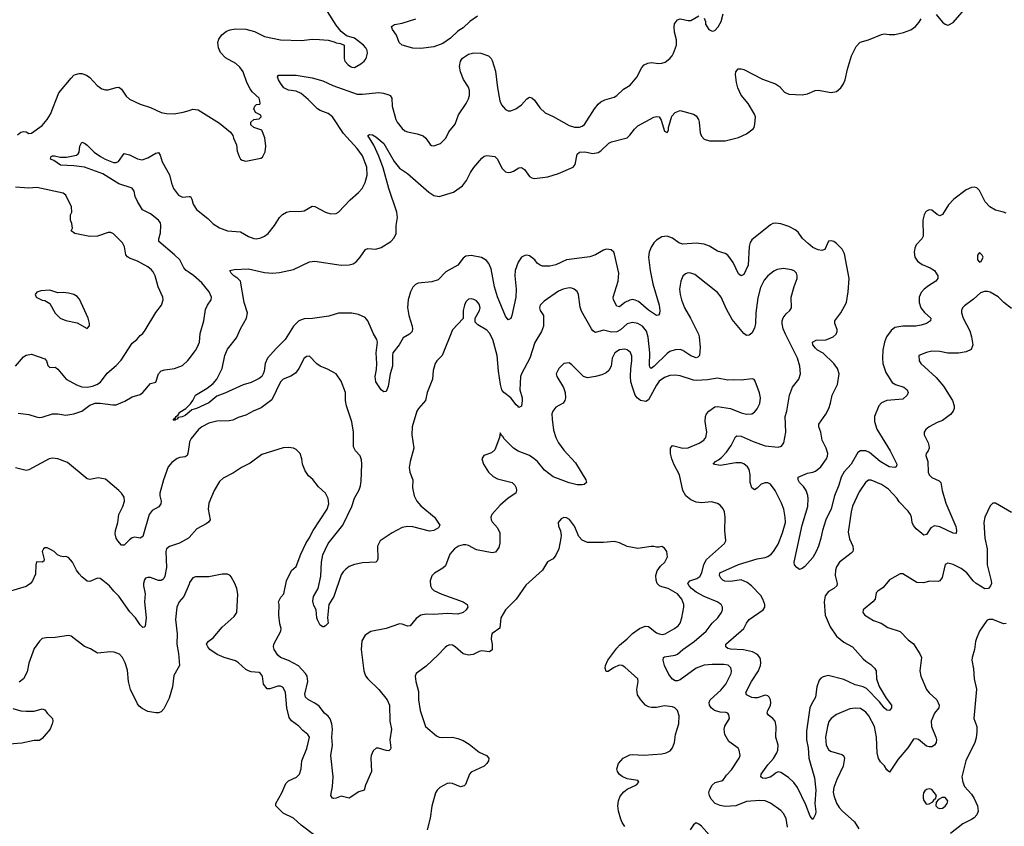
# Model space of a CAD drawing. Header units: inches. Extents: x 1682530 to 1839546, y 640742 to 791647.
# Tile 464 of 656: x 1738721 to 1746157, y 761477 to 767563. Entities that reach past the tile are written whole.
import ezdxf

# ---------------------------------------------------------------- set-up
doc = ezdxf.new("R2010")
doc.units = ezdxf.units.IN
doc.header["$MEASUREMENT"] = 0
doc.layers.add('B7736', color=7, linetype='Continuous')
doc.layers.add('B7746', color=7, linetype='Continuous')

msp = doc.modelspace()

# ---------------------------------------------------------------- linework, layer by layer
at = {"layer": 'B7736', "color": 5}
for points, elevation in [([(1738705.1, 766694.9), (1738730, 766713.7), (1738750, 766719.5), (1738770, 766717.6), (1738790, 766704.4), (1738810, 766706.4), (1738890, 766765.3), (1738930, 766810.4), (1738953.7, 766850), (1739016.8, 767010), (1739110, 767123.1), (1739130, 767144.2), (1739142.7, 767150), (1739170, 767156.9), (1739190, 767156), (1739224.7, 767144.7), (1739250, 767127.2), (1739305.8, 767065.8), (1739342.2, 767042.2), (1739370, 767033.7), (1739390, 767034), (1739450, 767052.7), (1739470, 767053.4), (1739490, 767039.1), (1739525.4, 766985.4), (1739550, 766963.1), (1739630, 766924.9), (1739710, 766901.3), (1739790, 766862.4), (1739830, 766854.2), (1739886.7, 766853.3), (1739955.2, 766864.8), (1740000, 766878.3)], 760), ([(1740000, 765655.4), (1739978.5, 765670), (1739961.2, 765690), (1739929.8, 765750), (1739889.9, 765789.9), (1739772.6, 765890), (1739770.9, 765910), (1739784.6, 765955.4), (1739786, 766010), (1739783.5, 766030), (1739769, 766050), (1739710, 766098.3), (1739649.3, 766129.3), (1739610, 766191.3), (1739594.5, 766230), (1739585.6, 766270), (1739570, 766290.8), (1739470, 766323.6), (1739350, 766399), (1739210, 766449.8), (1739130, 766461.6), (1739030, 766464.8), (1738980.1, 766500.1), (1738953.2, 766510), (1738959.3, 766530), (1738970, 766535.3), (1738984.9, 766535.1), (1739026, 766526), (1739074.1, 766525.9), (1739150, 766541.6), (1739162.7, 766550), (1739170, 766564.7), (1739175.1, 766610), (1739190, 766638), (1739210, 766630.7), (1739230, 766615.5), (1739284.6, 766564.6), (1739330.4, 766530), (1739366, 766510), (1739430, 766484.7), (1739450, 766485.2), (1739467.2, 766492.8), (1739510, 766553), (1739550, 766543.1), (1739610, 766512.2), (1739646.9, 766506.9), (1739690, 766519.5), (1739750, 766556.4), (1739770, 766560.7), (1739782, 766542), (1739798.3, 766490), (1739852.7, 766392.7), (1739867.2, 766330), (1739881.8, 766290), (1739920.1, 766240.1), (1739950, 766224.5), (1740000, 766229.3)], 740), ([(1738690.7, 764949.3), (1738750, 765019.5), (1738770, 765032.9), (1738810, 765038.9), (1738910, 765003.7), (1738922.6, 764990), (1738934.9, 764954.9), (1738943.4, 764943.4), (1738950, 764939.3), (1738990, 764940.3), (1738996.4, 764936.4), (1739010, 764926.7), (1739071.8, 764851.8), (1739150, 764807.5), (1739190, 764793.7), (1739230, 764789.4), (1739270, 764796.6), (1739304.2, 764810), (1739331.3, 764828.7), (1739383.1, 764896.9), (1739450, 764954.4), (1739486.5, 764993.5), (1739570, 765122), (1739606, 765150), (1739630, 765181), (1739650, 765196), (1739670, 765220.7), (1739750, 765354), (1739792.3, 765410), (1739806, 765450), (1739802.7, 765470), (1739766.7, 765546.7), (1739744.4, 765630), (1739730, 765659.5), (1739716.9, 765676.9), (1739690, 765698.5), (1739610, 765742), (1739550, 765763.5), (1739534.6, 765774.6), (1739524, 765790), (1739512.3, 765850), (1739498.2, 765878.2), (1739430, 765947), (1739410, 765958.4), (1739390, 765958), (1739310, 765930.9), (1739250, 765928.2), (1739138, 765950), (1739110, 765969), (1739119, 765990), (1739115.3, 766024.7), (1739104, 766050), (1739104, 766090), (1739114.5, 766110), (1739112, 766150), (1739070, 766238), (1739050, 766254), (1738850, 766296.2), (1738790, 766292.3), (1738690, 766299.3)], 760), ([(1738710, 764594.9), (1738790, 764584.9), (1738845.7, 764565.7), (1738870, 764562.6), (1738890, 764563.8), (1738970, 764589.2), (1739010, 764588.3), (1739070, 764579.2), (1739130, 764588.6), (1739189.7, 764610), (1739250, 764654.8), (1739290, 764670.2), (1739330, 764670.2), (1739423.6, 764656.4), (1739450, 764658), (1739514.1, 764685.9), (1739570, 764718), (1739630, 764735.3), (1739650, 764748.8), (1739710, 764817.1), (1739750, 764827.3), (1739769.6, 764890), (1739790, 764912.4), (1739818, 764922), (1739890, 764930.3), (1739950, 764953), (1739990, 764990.7), (1740000, 765003.6)], 740), ([(1740000, 764601.9), (1739970, 764577), (1739947.2, 764567.2), (1739918, 764562), (1739910.8, 764550), (1739894.4, 764545.6), (1739890, 764538), (1739882, 764542), (1739882, 764550), (1739899, 764561), (1739902, 764570), (1739918, 764582), (1739930, 764601), (1739975.3, 764630), (1740000, 764654.7)], 720), ([(1740000, 764354.5), (1739992.2, 764290), (1739984.8, 764275.2), (1739970, 764264), (1739930, 764258.5), (1739910, 764251), (1739870, 764221.8), (1739842.2, 764190), (1739806.7, 764090), (1739778.5, 763990), (1739778.5, 763970), (1739789.1, 763930), (1739787.9, 763910), (1739772.1, 763887.9), (1739721.3, 763858.7), (1739698.6, 763830), (1739650, 763663.7), (1739630, 763651.8), (1739590, 763657.6), (1739570, 763653.6), (1739550, 763639.5), (1739510, 763597), (1739490, 763598), (1739461.6, 763630), (1739449.6, 763650), (1739443.3, 763683.3), (1739445.3, 763710), (1739463.2, 763770), (1739469, 763830), (1739499.4, 763890), (1739514, 763930), (1739510, 763960.9), (1739490, 763989.6), (1739470, 764011.5), (1739370, 764095.1), (1739314.9, 764105.1), (1739250, 764094.7), (1739230, 764099.6), (1739083.1, 764223.1), (1739009.2, 764250), (1738970, 764255), (1738944.9, 764250), (1738790, 764166.6), (1738770, 764162.6), (1738690, 764181.3)], 740), ([(1740000, 763654.9), (1739995.5, 763650), (1739927.6, 763612.4), (1739852.1, 763587.9), (1739830.3, 763570), (1739823.9, 763550), (1739829.4, 763430), (1739816.2, 763363.8), (1739810, 763347.3), (1739801.3, 763338.7), (1739790, 763331.2), (1739770, 763332.3), (1739710, 763353.7), (1739690, 763354.7), (1739672, 763348), (1739663.6, 763336.4), (1739656.5, 763310), (1739656.9, 763290), (1739667.7, 763230), (1739664.9, 763170), (1739677.2, 763050), (1739670, 762988), (1739661, 762979), (1739650, 762976), (1739630, 762998), (1739595.1, 763050), (1739553.8, 763093.8), (1739470, 763213.3), (1739431.1, 763250), (1739398.4, 763290), (1739350, 763332), (1739330, 763347), (1739310, 763349.6), (1739250, 763322.7), (1739230, 763326), (1739190, 763359.3), (1739170, 763382.7), (1739149.6, 763410), (1739120.7, 763470), (1739090, 763505.2), (1739070, 763512.3), (1739050, 763509), (1739030, 763514), (1739006, 763526), (1738982, 763550), (1738950, 763569), (1738930, 763577.2), (1738910, 763577.2), (1738901, 763570), (1738891, 763550), (1738906, 763490), (1738903.6, 763476.4), (1738890.8, 763469.2), (1738848.5, 763471.5), (1738842.4, 763450), (1738840.9, 763379.1), (1738819.1, 763330), (1738803, 763310), (1738770, 763285.1), (1738634.8, 763245.2)], 760), ([(1740000, 763304.9), (1739959.6, 763210), (1739925.8, 763170), (1739907.7, 763130), (1739898.2, 763038.2), (1739910.6, 762930), (1739908.5, 762850), (1739921.4, 762781.4), (1739928.2, 762690), (1739885.8, 762614.2), (1739875.4, 762530), (1739850, 762443.7), (1739810, 762363.7), (1739790, 762339.5), (1739770, 762331.8), (1739750, 762331.8), (1739690, 762343), (1739645.4, 762365.4), (1739623.3, 762383.3), (1739610, 762400.9), (1739558.3, 762510), (1739542.6, 762570), (1739534.5, 762654.5), (1739517.6, 762710), (1739498.4, 762750), (1739474.8, 762774.8), (1739435.3, 762790), (1739406.2, 762793.8), (1739310, 762782.7), (1739255.1, 762815.1), (1739210, 762834.5), (1739110, 762911.1), (1739090, 762916.9), (1738990, 762900.9), (1738921.1, 762898.9), (1738890, 762892.7), (1738870, 762873.2), (1738830, 762817.2), (1738790, 762708.7), (1738777.7, 762642.3), (1738750.4, 762589.6), (1738716.4, 762563.6)], 780), ([(1738670, 762364.9), (1738730, 762347.4), (1738770, 762344.6), (1738830, 762346.7), (1738890, 762364), (1738910, 762356), (1738927.7, 762330), (1738968, 762290), (1738970.4, 762270), (1738966.4, 762250), (1738950.5, 762210), (1738890, 762138.4), (1738870, 762124.2), (1738830, 762125.1), (1738737, 762103), (1738384.3, 762075.7)], 780)]:
    msp.add_lwpolyline(points, dxfattribs=dict(at, elevation=elevation))
at = {"layer": 'B7736', "color": 5, "elevation": 780}
msp.add_lwpolyline([(1738950, 765522), (1738882, 765518), (1738850, 765508), (1738838, 765490), (1738844.7, 765470), (1738890, 765446), (1738910, 765444.7), (1738950, 765422), (1738988.3, 765348.3), (1739026.8, 765310), (1739070, 765293), (1739154.9, 765274.9), (1739230, 765234), (1739248, 765252), (1739248.7, 765270), (1739239.3, 765310), (1739173.6, 765453.6), (1739154.2, 765474.2), (1739130, 765489.2), (1739090, 765499.3), (1739050, 765504), (1739010, 765502)], close=True, dxfattribs=at)
at = {"layer": 'B7746', "color": 5}
for points, elevation in [([(1745642, 767602), (1745690, 767544.6), (1745710, 767528.7), (1745730, 767521.3), (1745736.9, 767523.1), (1745770, 767542.4), (1745890, 767678.4)], 720), ([(1740000, 766878.3), (1740030, 766887.3), (1740070, 766882.8), (1740230, 766782.8), (1740314.4, 766714.4), (1740331.3, 766690), (1740336, 766670), (1740359.8, 766619.8), (1740364, 766570), (1740378.8, 766530), (1740390, 766511.3), (1740402, 766502), (1740430, 766496), (1740542, 766518), (1740554.5, 766525.5), (1740573.8, 766566.2), (1740579.5, 766610), (1740571.9, 766671.9), (1740549, 766729), (1740489.1, 766749.1), (1740468, 766770), (1740468, 766790), (1740488.9, 766811.1), (1740530, 766814), (1740546, 766830), (1740542, 766842), (1740503.1, 766863.1), (1740488.7, 766890), (1740498, 766910), (1740510, 766922), (1740534.6, 766925.4), (1740538, 766930), (1740535.3, 766950), (1740528.7, 766970), (1740477.6, 767017.6), (1740461.3, 767041.3), (1740437.6, 767090), (1740407.8, 767170), (1740384.4, 767204.4), (1740352.3, 767232.3), (1740275.8, 767275.8), (1740236.6, 767316.6), (1740221.7, 767350), (1740217.4, 767390), (1740224.7, 767415.3), (1740247.6, 767450), (1740283.1, 767476.9), (1740310, 767487.6), (1740350, 767493.4), (1740430, 767491.2), (1740494.4, 767474.4), (1740570, 767437.4), (1740689.6, 767410.4), (1740850, 767406.7), (1740930, 767415.5), (1740986.3, 767413.7), (1741050, 767408), (1741095.5, 767395.5), (1741110, 767387.3), (1741144.7, 767384.7), (1741171.3, 767370), (1741170.6, 767270), (1741177.3, 767250), (1741202, 767222), (1741218.8, 767210), (1741230, 767203.8), (1741250, 767201.6), (1741298, 767230), (1741322.7, 767250), (1741337, 767270), (1741347.3, 767310), (1741345.1, 767330), (1741336.2, 767350), (1741318, 767370), (1741250, 767423.7), (1741190, 767442), (1741150, 767474), (1741110, 767521.2), (1741046.1, 767626.1)], 760), ([(1740000, 766229.3), (1740010.2, 766230.2), (1740021.3, 766210), (1740030.2, 766170), (1740056.5, 766130), (1740142.3, 766062.3), (1740183.6, 766023.6), (1740230, 765993), (1740290, 765970.2), (1740390, 765962.4), (1740450, 765927), (1740490, 765912.4), (1740510, 765910.4), (1740542, 765918), (1740569, 765930), (1740597.2, 765950), (1740645.2, 766010), (1740682.7, 766070), (1740706.7, 766093.3), (1740735.3, 766110), (1740770, 766118.4), (1740830, 766114.9), (1740870, 766120.4), (1740930, 766155.5), (1740950, 766154.4), (1741030, 766111.6), (1741070, 766097.4), (1741110, 766100.3), (1741130, 766110.3), (1741215.7, 766204.3), (1741280.2, 766259.8), (1741308.4, 766290), (1741330, 766333.4), (1741346.3, 766390), (1741341.7, 766450), (1741310, 766534.8), (1741270, 766590.7), (1741165.6, 766705.6), (1741082.7, 766830), (1741050, 766855.8), (1740990, 766878.4), (1740970, 766890.8), (1740900.3, 766960.3), (1740846, 767006), (1740810, 767023.5), (1740750, 767032.1), (1740716.9, 767050), (1740690, 767082.9), (1740675.6, 767110), (1740667.8, 767132.2), (1740676.5, 767143.5), (1740810, 767144.4), (1740930, 767125.5), (1741010, 767101.4), (1741086.1, 767066.1), (1741270, 767001.4), (1741310, 767000.6), (1741433, 767013), (1741469.1, 767009.1), (1741510, 766997.1), (1741519.1, 766990), (1741530.4, 766970), (1741534, 766910), (1741562.2, 766810), (1741571.6, 766790), (1741610, 766741.3), (1741630, 766724.2), (1741650, 766716), (1741723.1, 766703.1), (1741767, 766687), (1741787.3, 766670), (1741822, 766622), (1741830, 766614.8), (1741850, 766610.8), (1741899, 766630), (1741939, 766670), (1741963.2, 766716.8), (1742010, 766774.8), (1742035.5, 766844.5), (1742092.3, 766930), (1742110, 766964.7), (1742116.9, 766990), (1742118, 767030), (1742110, 767053.2), (1742072.3, 767112.3), (1742049.6, 767170), (1742043.6, 767210), (1742049.5, 767250), (1742066, 767274), (1742110, 767302), (1742150, 767312.6), (1742204.7, 767310), (1742260.7, 767290), (1742281.6, 767270), (1742290, 767254.8), (1742314.8, 767174.8), (1742328.8, 767050), (1742347, 766950), (1742360.6, 766920.6), (1742390, 766884.9), (1742410, 766875.5), (1742430, 766874.9), (1742469.2, 766890), (1742510, 766921.6), (1742550, 766964.9), (1742570, 766978), (1742590, 766973), (1742610, 766955.5), (1742650, 766898), (1742690, 766860.5), (1742750, 766833), (1742870, 766763.6), (1742910, 766753.4), (1742950, 766752.8), (1742970, 766758.9), (1742987.8, 766772.2), (1743062.4, 766890), (1743090, 766926), (1743110, 766943.8), (1743141, 766959), (1743210, 766978.7), (1743230, 766990.4), (1743281.8, 767038.2), (1743331.3, 767070), (1743381.1, 767130), (1743418.5, 767201.5), (1743436.8, 767223.2), (1743464.5, 767235.5), (1743490, 767238.9), (1743547.7, 767232.3), (1743570, 767234), (1743596.3, 767243.7), (1743631.5, 767270), (1743649.6, 767290), (1743659.7, 767310), (1743680.5, 767370), (1743681.3, 767410), (1743667, 767470), (1743663.7, 767510), (1743667.2, 767532.8), (1743690, 767561), (1743710, 767570.8), (1743770, 767556.3), (1743790, 767557.3), (1743850, 767591.3)], 740), ([(1740000, 764654.7), (1740010, 764664.7), (1740028.7, 764690), (1740048.7, 764730), (1740137.5, 764782.5), (1740181.3, 764818.7), (1740209.4, 764850), (1740249.4, 764930), (1740269.4, 765029.4), (1740290, 765078), (1740358.4, 765161.6), (1740389.6, 765230), (1740433.6, 765310), (1740441.6, 765350), (1740417.6, 765430), (1740389.2, 765589.2), (1740368.7, 765610), (1740339, 765630), (1740319, 765650), (1740308, 765670), (1740341.5, 765678.5), (1740450, 765683.8), (1740570, 765656), (1740630, 765651.6), (1740684.4, 765655.6), (1740790, 765677.6), (1740910, 765735.5), (1740950, 765740.7), (1741150, 765711.7), (1741210, 765712.8), (1741238.4, 765721.6), (1741263.1, 765736.9), (1741291.6, 765770), (1741331.5, 765828.5), (1741350, 765836.3), (1741410, 765831.8), (1741450, 765844.9), (1741522.9, 765890), (1741550, 765916.4), (1741563.1, 765950), (1741564.5, 766010), (1741574.6, 766070), (1741568.9, 766110), (1741509.1, 766289.1), (1741465.6, 766445.6), (1741433.1, 766533.1), (1741395.4, 766615.4), (1741349.6, 766690), (1741362, 766698), (1741386.8, 766693.2), (1741410, 766680.3), (1741470.3, 766630), (1741550, 766492), (1741590, 766442), (1741650, 766403.2), (1741810, 766262.3), (1741850, 766236.8), (1741890, 766227.8), (1741998.2, 766261.8), (1742065.1, 766310), (1742096.3, 766350), (1742124.7, 766410), (1742150, 766448), (1742210, 766517.1), (1742230, 766533), (1742250, 766539.1), (1742310, 766530.7), (1742330.5, 766510), (1742362, 766442), (1742390, 766414.8), (1742410, 766410.7), (1742430, 766413.4), (1742450, 766419.1), (1742490, 766444.4), (1742510, 766448.5), (1742533.8, 766433.8), (1742570, 766380.5), (1742590, 766370.6), (1742610, 766364.9), (1742710, 766377.4), (1742790, 766401.3), (1742901.6, 766450), (1742915.6, 766470), (1742931.8, 766548.2), (1742950, 766562.8), (1742990, 766565.6), (1743050, 766553.2), (1743090, 766561.3), (1743110, 766574.3), (1743170, 766631.8), (1743190, 766640.9), (1743310, 766670.5), (1743330, 766690.6), (1743363, 766737), (1743390, 766762.4), (1743510, 766828.2), (1743530, 766833.4), (1743550.7, 766830), (1743565.1, 766805.1), (1743590, 766721), (1743610, 766711), (1743620.9, 766730), (1743622, 766750), (1743645.7, 766834.3), (1743670, 766862), (1743710, 766877.3), (1743810, 766850.5), (1743830, 766837.3), (1743846.4, 766810), (1743852.4, 766790), (1743860.3, 766710), (1743870, 766684.9), (1743890, 766661.6), (1743930, 766648.8), (1744050, 766650.2), (1744090, 766658.2), (1744150, 766673.4), (1744210, 766700.7), (1744259.3, 766740.7), (1744267.1, 766750), (1744274, 766774), (1744277.6, 766830), (1744269.7, 766850), (1744221.8, 766930), (1744170, 766992.8), (1744143.4, 767050), (1744133.8, 767090), (1744127.2, 767150), (1744130, 767170.6), (1744148, 767192), (1744170, 767193.2), (1744190, 767186.2), (1744330, 767114.9), (1744430, 767079.5), (1744458.4, 767058.4), (1744496.4, 767016.4), (1744530, 767002.4), (1744630, 766994.9), (1744670, 767003.7), (1744729, 767030), (1744750, 767031.7), (1744850, 767014.9), (1744890, 767021.5), (1744923.5, 767050), (1744941.2, 767078.8), (1744955.3, 767110), (1744972.4, 767190), (1745002, 767290), (1745038.4, 767361.6), (1745067.1, 767392.9), (1745130, 767410.3), (1745230, 767452.6), (1745250, 767456.1), (1745290, 767450.2), (1745330, 767451.4), (1745394.5, 767465.5), (1745450, 767486.5), (1745487.1, 767512.9), (1745514.5, 767545.5), (1745528.9, 767570)], 720), ([(1742178, 767590), (1742121.6, 767550), (1742070, 767501.6), (1742030, 767475.4), (1741975.3, 767424.7), (1741916.2, 767383.8), (1741850, 767359.3), (1741750, 767344.8), (1741689, 767349), (1741609.2, 767370), (1741587.3, 767390), (1741565.7, 767445.7), (1741537.2, 767490), (1741529.1, 767510.9), (1741552.9, 767527.1), (1741610, 767538), (1741714, 767570)], 740), ([(1743890, 767574), (1743901, 767550), (1743901, 767530), (1743924.7, 767490), (1743950, 767476), (1743970, 767481), (1743995.1, 767510), (1744019.5, 767550), (1744032.9, 767607.1)], 740), ([(1746170, 766102.4), (1746150, 766111.6), (1746090, 766125.1), (1746046.6, 766150), (1746011.8, 766190), (1745970, 766274), (1745950, 766294), (1745930, 766299), (1745910, 766297.2), (1745870, 766279.3), (1745774.8, 766210), (1745734.2, 766165.8), (1745690, 766093.2), (1745675.2, 766084.8), (1745670, 766082.7), (1745650, 766093.2), (1745610, 766125.2), (1745590, 766129), (1745570, 766119), (1745562.8, 766110), (1745550.5, 766089.5), (1745540.5, 766050), (1745544.4, 765930), (1745534.9, 765910), (1745490, 765863.7), (1745479.9, 765840.1), (1745475.6, 765810), (1745481.7, 765770), (1745501.7, 765741.7), (1745536.4, 765716.4), (1745598, 765690), (1745628.4, 765670), (1745655.3, 765630), (1745655.3, 765610), (1745639.5, 765590), (1745583.9, 765556.1), (1745551.7, 765530), (1745530, 765505.6), (1745512.7, 765470), (1745512.7, 765430), (1745526.5, 765390), (1745553.9, 765353.9), (1745602.4, 765310), (1745600.5, 765290), (1745568, 765270), (1745530, 765257.1), (1745489.3, 765250.7), (1745390, 765250.6), (1745330, 765239.7), (1745301.3, 765218.7), (1745266, 765170), (1745251.1, 765130), (1745239.4, 765070), (1745235.8, 765010), (1745239.3, 764970), (1745261.8, 764901.8), (1745310, 764826.7), (1745334.9, 764810), (1745397.1, 764790), (1745422.6, 764770), (1745430.4, 764750), (1745422.4, 764730), (1745390, 764700.5), (1745270, 764690.7), (1745230, 764671.9), (1745210, 764649.7), (1745175.6, 764570), (1745177.1, 764530), (1745193.9, 764473.9), (1745295.8, 764310), (1745344.9, 764210), (1745343.5, 764196.5), (1745341, 764190), (1745330, 764185.1), (1745286.6, 764190), (1745220.4, 764230), (1745137.7, 764297.7), (1745110, 764309), (1745070, 764310.9), (1745050, 764298.5), (1745000.6, 764210), (1744948.6, 764151.4), (1744924.1, 764110), (1744906.7, 764050), (1744875.2, 763970), (1744850, 763872.7), (1744808.9, 763790), (1744783.1, 763710), (1744771.7, 763650), (1744754, 763590), (1744736.4, 763550), (1744710, 763506), (1744650, 763437.2), (1744630, 763421.2), (1744610, 763415.3), (1744590, 763428.7), (1744573.2, 763450), (1744569.7, 763470), (1744630.8, 763750), (1744672.1, 763890), (1744674.8, 763950), (1744673, 763973), (1744661.1, 764010), (1744640.1, 764040.1), (1744609.6, 764070), (1744600.7, 764090), (1744599, 764110), (1744670, 764140.8), (1744710, 764147.7), (1744730, 764156.9), (1744771, 764189), (1744815, 764250), (1744822.4, 764270), (1744823.2, 764290), (1744810.7, 764330), (1744781.7, 764390), (1744771.6, 764450), (1744756, 764490), (1744756, 764510), (1744810, 764587.4), (1744830.6, 764630), (1744844.8, 764670), (1744858, 764730), (1744896.4, 764810), (1744908.5, 764890), (1744897.7, 764930), (1744869.7, 764970), (1744790, 765045.6), (1744745.7, 765070), (1744730, 765083.9), (1744711, 765110), (1744708, 765130), (1744735.7, 765144.3), (1744810, 765148.6), (1744830, 765154.2), (1744865.1, 765170), (1744887.8, 765190), (1744894.8, 765210), (1744893.5, 765226.5), (1744877.6, 765270), (1744877.6, 765290), (1744922.2, 765350), (1744964.5, 765430), (1744978.7, 765510), (1744985.5, 765610), (1744950, 765796), (1744931.6, 765831.6), (1744890, 765873.6), (1744868.7, 765890), (1744850, 765895.6), (1744830, 765891.8), (1744800.7, 765830), (1744777.7, 765822.3), (1744750, 765825.7), (1744710, 765844.4), (1744674.4, 765874.4), (1744632.7, 765912.7), (1744599, 765959), (1744578.3, 765978.3), (1744530, 766002), (1744470, 766023.5), (1744430, 766028.2), (1744410, 766025.1), (1744390, 766014.7), (1744250, 765903), (1744237.7, 765882.3), (1744229.5, 765850.5), (1744222.2, 765710), (1744190, 765640.7), (1744170, 765629.6), (1744150, 765645.6), (1744110.4, 765730.4), (1744070, 765786.4), (1744050, 765799.3), (1743990, 765816.4), (1743930, 765853.3), (1743890, 765868.5), (1743830, 765878), (1743728.1, 765868.1), (1743700, 765880), (1743650, 765915.4), (1743610, 765929.7), (1743570, 765923.9), (1743530, 765899.2), (1743510, 765879.2), (1743490, 765846.6), (1743475.9, 765810), (1743469.5, 765770), (1743482.6, 765670), (1743503.5, 765570), (1743551.5, 765408.5), (1743556, 765370), (1743553.7, 765346.3), (1743545.2, 765334.8), (1743530, 765331.8), (1743470, 765370.9), (1743395.5, 765435.5), (1743370, 765447.9), (1743350, 765450.8), (1743330, 765447.1), (1743290.1, 765429.9), (1743250, 765397.6), (1743230, 765400.9), (1743205.1, 765450), (1743202, 765470), (1743240.8, 765590), (1743246.8, 765650), (1743213.8, 765793.8), (1743207, 765810), (1743187.8, 765827.8), (1743151.6, 765831.6), (1743130, 765824.7), (1743070.2, 765789.8), (1743026.9, 765773.1), (1742850, 765752.2), (1742770, 765714.2), (1742724.4, 765704.4), (1742670, 765703), (1742650.9, 765710.9), (1742630, 765727), (1742611.3, 765750), (1742570, 765780.4), (1742550, 765786.2), (1742535.6, 765784.4), (1742510, 765772.4), (1742485.5, 765734.5), (1742464.1, 765670), (1742459.5, 765630), (1742470.9, 765529.1), (1742469.1, 765470), (1742438.9, 765330), (1742430, 765309.3), (1742410, 765299.3), (1742390, 765326.6), (1742330, 765472), (1742307.8, 765547.8), (1742282.5, 765682.5), (1742263.9, 765723.9), (1742246.2, 765746.2), (1742208, 765768), (1742130, 765784.7), (1742090, 765778), (1742070, 765763.1), (1742030, 765709.8), (1741940.1, 765659.9), (1741880.9, 765599.1), (1741833.9, 765586.1), (1741730, 765575.3), (1741710, 765565.1), (1741690, 765545.6), (1741673.8, 765510), (1741655.8, 765450), (1741648.9, 765391.1), (1741659.1, 765330), (1741684.9, 765250), (1741688.7, 765230), (1741684.9, 765210), (1741666, 765190), (1741617.8, 765162.2), (1741586.2, 765110), (1741539.7, 765050), (1741536.2, 765030), (1741537.4, 764950), (1741518.4, 764890), (1741504.5, 764795.5), (1741490, 764758), (1741470, 764755.3), (1741450, 764769), (1741409.5, 764830), (1741406, 764870), (1741416.4, 764923.6), (1741418, 764970), (1741413.7, 765050), (1741424.2, 765130), (1741419.3, 765150), (1741393.1, 765193.1), (1741350.4, 765290.4), (1741330, 765315.7), (1741279.5, 765339.5), (1741230, 765348.7), (1741130, 765349.1), (1741054.9, 765325.1), (1740932.4, 765307.6), (1740870, 765305.4), (1740829.5, 765290.5), (1740789.5, 765250.5), (1740725.2, 765150), (1740657.6, 765082.4), (1740592.1, 765007.9), (1740575.9, 764970), (1740567.7, 764910), (1740560.2, 764890), (1740550, 764871.8), (1740530, 764854.7), (1740470, 764825.1), (1740410, 764807), (1740270, 764743.9), (1740210, 764721.7), (1740150, 764671.3), (1740056, 764630), (1740020.9, 764619.1), (1740000, 764601.9)], 720), ([(1746210, 765384.5), (1746152.3, 765430), (1746111, 765471), (1746050, 765506), (1746030, 765512.7), (1746007.1, 765512.9), (1745978, 765502), (1745925.3, 765454.7), (1745855.6, 765404.4), (1745842, 765390), (1745833, 765370), (1745832.7, 765350), (1745845.3, 765310), (1745896.4, 765216.4), (1745910.2, 765170.2), (1745919, 765110), (1745905.5, 765074.5), (1745870, 765056.4), (1745810, 765046), (1745730, 765046.3), (1745670, 765058.9), (1745610, 765061.6), (1745568.6, 765051.4), (1745511.3, 765028.7), (1745514.8, 764990), (1745526.8, 764970), (1745642.4, 764862.4), (1745697.3, 764797.3), (1745764.4, 764690), (1745777.2, 764650), (1745778, 764630), (1745771.5, 764610), (1745750, 764584), (1745690, 764539.1), (1745650, 764524), (1745590.5, 764490), (1745563.8, 764470), (1745550.4, 764450), (1745552, 764430), (1745582, 764370), (1745587.2, 764350), (1745588.7, 764330), (1745581.3, 764310), (1745566.7, 764290), (1745564.9, 764275.1), (1745579.1, 764230), (1745581.6, 764150), (1745589.5, 764129.5), (1745609.4, 764109.4), (1745663.9, 764083.9), (1745676.5, 764070), (1745687.2, 764010), (1745715.8, 763915.8), (1745790, 763739.1), (1745796.9, 763710), (1745793.5, 763686.5), (1745770, 763688.6), (1745670, 763735.3), (1745630, 763744.4), (1745602.4, 763730), (1745570, 763679.3), (1745550, 763672.3), (1745490, 763721), (1745470, 763745.4), (1745460.3, 763770), (1745455.3, 763810), (1745447.3, 763830), (1745430, 763854.3), (1745363.9, 763923.9), (1745348.3, 763950), (1745281.6, 764021.6), (1745230, 764056.8), (1745150.3, 764089.7), (1745130, 764087.4), (1745108.8, 764071.2), (1745060.1, 763999.9), (1745010, 763892), (1744999.8, 763850), (1744977, 763697), (1744986.6, 763646.6), (1745014, 763590), (1745015.8, 763564.2), (1745011.8, 763550), (1745001.2, 763538.8), (1744912.7, 763470), (1744890, 763434.5), (1744883.2, 763410), (1744880.2, 763370), (1744894.3, 763310), (1744892, 763290), (1744869.2, 763270.8), (1744830, 763248), (1744804.8, 763215.2), (1744795.7, 763170), (1744805, 763070), (1744841.7, 762981.7), (1744890, 762910.4), (1744945, 762865), (1745010, 762832), (1745090, 762741.3), (1745110, 762723.1), (1745150, 762698.4), (1745177.6, 762670), (1745190.3, 762650), (1745191.5, 762590), (1745211.1, 762531.1), (1745263.5, 762443.5), (1745304.4, 762390), (1745306, 762370), (1745290, 762349.6), (1745270, 762353.6), (1745250, 762369.7), (1745214.7, 762414.7), (1745115.8, 762515.8), (1745090, 762529.2), (1745030, 762543.5), (1744945.7, 762585.7), (1744826.6, 762613.4), (1744790, 762605.8), (1744770, 762593.3), (1744759.5, 762580.5), (1744740.6, 762530), (1744731.3, 762450), (1744700.6, 762399.4), (1744689.3, 762370), (1744664.2, 762195.8), (1744664.1, 762130), (1744676.6, 762070), (1744681.4, 761990), (1744722.6, 761842.6), (1744734.7, 761750), (1744726, 761650), (1744732.6, 761587.4), (1744730, 761568.7), (1744710, 761529), (1744690, 761554), (1744658.7, 761638.7), (1744594.7, 761770), (1744566.4, 761806.4), (1744526.1, 761846.1), (1744470, 761883.7), (1744450, 761886.6), (1744430, 761878), (1744410, 761859.6), (1744387.6, 761847.6), (1744350, 761838.7), (1744330, 761840.9), (1744317.2, 761850), (1744321.6, 761870), (1744370, 761939.5), (1744412.8, 761987.2), (1744438.3, 762030), (1744446.9, 762050), (1744449.7, 762090), (1744431.1, 762150), (1744433.7, 762230), (1744427.1, 762270), (1744410, 762289.7), (1744375.8, 762315.8), (1744366.3, 762330), (1744371.1, 762350), (1744390.5, 762389.5), (1744394.2, 762410), (1744391.6, 762430), (1744381.1, 762450), (1744370, 762462), (1744350, 762465.7), (1744294.1, 762445.9), (1744270, 762444.9), (1744250, 762449.1), (1744210, 762469.8), (1744205.3, 762485.3), (1744247.3, 762570), (1744301, 762650), (1744315.4, 762690), (1744318.9, 762710), (1744316.4, 762736.4), (1744311.1, 762751.1), (1744292.6, 762772.6), (1744254.2, 762794.2), (1744187.8, 762807.8), (1744090, 762814.6), (1744070, 762819.2), (1744053.3, 762830), (1744054.3, 762850), (1744190.9, 762970), (1744210.7, 763010), (1744230, 763037.2), (1744335.6, 763110), (1744348, 763130), (1744348.4, 763150), (1744334, 763190), (1744317.4, 763217.4), (1744246.6, 763290), (1744215.6, 763315.6), (1744170, 763335.4), (1744090, 763324.2), (1744046.1, 763326.1), (1744030, 763333.3), (1744015.8, 763350), (1744006.6, 763370), (1744008.7, 763390), (1744150, 763453), (1744290, 763495), (1744350, 763504.5), (1744370, 763512.2), (1744395.3, 763530), (1744414.4, 763550), (1744450, 763604.9), (1744482.5, 763690), (1744503.2, 763770), (1744502.2, 763810), (1744492.3, 763870), (1744475.1, 763915.1), (1744426.4, 764010), (1744390, 764057.7), (1744370, 764067.4), (1744350, 764067.8), (1744321.8, 764058.2), (1744290, 764027.8), (1744270, 764016.3), (1744250, 764029.5), (1744238.7, 764070), (1744238, 764130), (1744230.7, 764170), (1744216.4, 764190), (1744190, 764211.8), (1744170, 764218.4), (1744130, 764219.8), (1744010, 764199.1), (1743959, 764210), (1743976, 764230), (1743998.5, 764241.5), (1744020, 764260), (1744059.4, 764300.6), (1744093.8, 764350), (1744125.7, 764414.3), (1744138, 764422), (1744170, 764420.8), (1744260, 764380), (1744350, 764348.6), (1744450, 764337.4), (1744475.2, 764344.8), (1744491.8, 764370), (1744508.2, 764450), (1744502.3, 764570), (1744514.8, 764610), (1744535.6, 764730), (1744558.5, 764790), (1744604, 764850), (1744617.7, 764890), (1744613.5, 764950), (1744594.8, 765010), (1744503.9, 765190), (1744486.8, 765230), (1744478.6, 765270), (1744479.4, 765290), (1744487.3, 765312.7), (1744510, 765344.2), (1744538, 765370), (1744549.4, 765390), (1744546.9, 765470), (1744569.8, 765550.2), (1744592.6, 765610), (1744593.5, 765630), (1744588.2, 765650), (1744570, 765668.2), (1744550, 765676.4), (1744490, 765686), (1744441.8, 765678.2), (1744415.6, 765664.4), (1744370, 765629.7), (1744342.3, 765597.7), (1744316.5, 765543.5), (1744295.8, 765464.2), (1744280.2, 765350), (1744278, 765270), (1744270, 765235.1), (1744250, 765198.3), (1744230, 765181.7), (1744210, 765179.7), (1744190, 765194), (1744102, 765302), (1744058, 765378), (1744017.6, 765470), (1743990, 765504.5), (1743820.1, 765640.1), (1743790, 765651.1), (1743770, 765652.4), (1743750, 765646.3), (1743730, 765627.3), (1743713.6, 765590), (1743704.7, 765530), (1743708.2, 765490), (1743718.4, 765450), (1743742, 765390), (1743787.7, 765310), (1743847.3, 765190), (1743853.4, 765170), (1743860.7, 765090), (1743854.9, 765030), (1743842.8, 765017.2), (1743828.7, 765011.3), (1743790, 765027), (1743730, 765067.9), (1743710, 765074.4), (1743670, 765073), (1743630, 765058.2), (1743610, 765044.8), (1743510, 764946.2), (1743490, 764931.5), (1743480.5, 764940.5), (1743476.3, 764956.3), (1743479.3, 765050), (1743468.2, 765168.2), (1743453.8, 765213.8), (1743425.1, 765250), (1743390, 765271.5), (1743350, 765278.9), (1743310, 765267.1), (1743257.7, 765222.3), (1743230, 765207.5), (1743190, 765206), (1743130, 765220.3), (1743070, 765203.5), (1743050, 765215.1), (1743039.1, 765230), (1742964.2, 765364.2), (1742954.9, 765394.9), (1742940.7, 765490), (1742930, 765512.3), (1742909, 765530), (1742890, 765538.4), (1742870, 765540.7), (1742824.7, 765530), (1742790, 765515.1), (1742681.1, 765438.9), (1742651.9, 765408.1), (1742646.7, 765390), (1742652.4, 765370), (1742676.1, 765330), (1742676.2, 765250), (1742660.7, 765210), (1742611.9, 765128.1), (1742573.9, 765010), (1742510.2, 764890), (1742504, 764870), (1742498.8, 764770), (1742516.9, 764710), (1742516.5, 764690), (1742510, 764648), (1742490, 764637.2), (1742485.6, 764645.6), (1742470, 764656.3), (1742429.8, 764710), (1742377.8, 764750), (1742361.2, 764770), (1742351.1, 764810), (1742337, 764910), (1742327.6, 765030), (1742293.3, 765150), (1742270, 765196.9), (1742250, 765219.7), (1742180.4, 765260.4), (1742162, 765282), (1742161.2, 765310), (1742194.7, 765370), (1742197.4, 765390), (1742190, 765416), (1742170, 765440.9), (1742150, 765452), (1742130, 765458), (1742110, 765455.1), (1742090, 765433.2), (1742079.3, 765410), (1742070.6, 765370), (1742070.7, 765309.3), (1741990, 765224), (1741911.5, 765028.5), (1741870.7, 764990), (1741858, 764970), (1741843.9, 764916.1), (1741837.6, 764850), (1741797.4, 764750), (1741785.3, 764690), (1741732.6, 764630), (1741720.2, 764610), (1741684.2, 764490), (1741682.4, 764430), (1741697.6, 764330), (1741669.2, 764230), (1741663.4, 764183.4), (1741667.6, 764150), (1741690.4, 764090), (1741688.8, 764030), (1741700.2, 763970), (1741720.2, 763930), (1741750, 763894.3), (1741853.4, 763810), (1741893.4, 763750), (1741884.9, 763730), (1741850, 763709.6), (1741815.6, 763704.4), (1741690, 763735.3), (1741650, 763738.2), (1741608.6, 763731.4), (1741533, 763690), (1741443.7, 763630), (1741423.6, 763590), (1741424.7, 763495.3), (1741419.9, 763480.1), (1741411, 763470), (1741310, 763465.6), (1741250, 763453.3), (1741210, 763436.5), (1741183.2, 763416.8), (1741163.5, 763396.5), (1741150, 763374), (1741093.6, 763210), (1741055.2, 763150), (1741046.8, 763050), (1741050.7, 763009.3), (1741031.1, 762988.9), (1741016.9, 762983.1), (1741010, 762982), (1740990, 762995.3), (1740970, 763034), (1740964.7, 763050), (1740960.9, 763110), (1740942.6, 763142.6), (1740934.5, 763174.5), (1740940.3, 763210), (1740976.3, 763270), (1740994.6, 763365.4), (1741001.5, 763470), (1741010, 763526), (1741050, 763610.3), (1741161.2, 763750), (1741228.5, 763890), (1741250, 763953.7), (1741284.6, 764015.4), (1741294.8, 764045.2), (1741299.4, 764080.6), (1741305.8, 764210), (1741301.8, 764241.8), (1741291.4, 764271.4), (1741256.2, 764310), (1741241, 764341), (1741240.9, 764450), (1741230, 764528), (1741189.6, 764650), (1741182.4, 764690), (1741180.7, 764750), (1741150, 764835.3), (1741111.9, 764891.9), (1741046.8, 764926.8), (1740990, 764949.3), (1740965.4, 764965.4), (1740910, 765024), (1740890, 765022.7), (1740870, 765009.2), (1740830.4, 764930), (1740803.1, 764896.9), (1740770, 764874), (1740710, 764851.2), (1740690, 764831.3), (1740624.7, 764695.3), (1740545.2, 764634.8), (1740484.9, 764610), (1740430, 764579.1), (1740370, 764562.6), (1740330, 764542.3), (1740303, 764537), (1740210, 764532.8), (1740150, 764517.7), (1740096, 764490), (1740071.4, 764470), (1740017.1, 764402.9), (1740002.7, 764377.3), (1740000, 764354.5)], 740), ([(1740000, 765003.6), (1740050, 765068), (1740064.9, 765095.1), (1740078.2, 765130), (1740085, 765195), (1740112.3, 765290), (1740124.9, 765375.1), (1740140.5, 765410), (1740167.3, 765450), (1740169.6, 765470), (1740151.1, 765510), (1740097.4, 765577.4), (1740033, 765633), (1740000, 765655.4)], 740), ([(1744518.4, 761470), (1744510, 761536), (1744490, 761572.3), (1744470, 761597), (1744392.2, 761652.2), (1744350, 761669.8), (1744310, 761672.4), (1744210, 761664.6), (1744128.5, 761631.5), (1744050, 761627.4), (1744010, 761633.7), (1743972.1, 761650), (1743942.7, 761682.7), (1743929.7, 761710), (1743926.6, 761730), (1743931.1, 761750), (1743951.7, 761788.3), (1743973.6, 761806.4), (1744030, 761822.8), (1744058, 761862), (1744097.3, 761902.7), (1744154.3, 761990), (1744161.3, 762010), (1744155.1, 762050), (1744146, 762066), (1744077, 762117), (1744045.7, 762170), (1744040.5, 762210), (1744047.3, 762232.7), (1744080.5, 762290), (1744077.3, 762317.2), (1744069.6, 762329.6), (1744054.9, 762334.9), (1744010, 762338), (1743967.3, 762350), (1743942, 762370), (1743931.1, 762390), (1743928.5, 762410), (1743935.4, 762430), (1744015.2, 762504.8), (1744052.7, 762550), (1744093.7, 762630), (1744097.7, 762650), (1744091.4, 762671.4), (1744071.5, 762691.5), (1744037.9, 762697.9), (1743950, 762698.3), (1743890, 762691.8), (1743830, 762669.9), (1743710, 762583.1), (1743690, 762574.3), (1743670, 762573.6), (1743650, 762586), (1743622.4, 762622.4), (1743591.1, 762690), (1743579.7, 762730), (1743582, 762750), (1743590, 762755.8), (1743670, 762768.4), (1743690, 762775.4), (1743730, 762812), (1743814.4, 762870), (1743904.8, 762950), (1743950, 763008.8), (1743992.8, 763050), (1744020.5, 763090), (1744028, 763110), (1744028, 763130), (1744018.7, 763150), (1743989.6, 763170), (1743890, 763209.8), (1743830, 763243.2), (1743794.6, 763270), (1743776.8, 763290), (1743767.7, 763310), (1743782.9, 763330), (1743833.8, 763346.2), (1743857.1, 763362.9), (1743871.6, 763388.4), (1743887, 763453), (1743908.5, 763490), (1744044.5, 763610), (1744054.5, 763630), (1744045.6, 763710), (1744049.5, 763810), (1744043.7, 763850), (1744033.4, 763873.4), (1744010, 763899), (1743990, 763912.7), (1743944.5, 763924.5), (1743870, 763917.8), (1743830, 763923.7), (1743790, 763939.9), (1743751.5, 763970), (1743729.9, 764010), (1743703.4, 764130), (1743660.9, 764210), (1743645, 764250), (1743635.7, 764290), (1743635.4, 764330), (1743650, 764350.3), (1743730, 764330.2), (1743770, 764332), (1743852.9, 764367.1), (1743887.6, 764390), (1743902.4, 764410), (1743911.2, 764450), (1743898.3, 764530), (1743900.4, 764570), (1743908.4, 764590), (1743924.7, 764610), (1743970, 764641.5), (1743990, 764643.9), (1744090, 764628.2), (1744170, 764596.9), (1744210, 764586.5), (1744249.7, 764590.3), (1744270, 764602.4), (1744290, 764627.7), (1744310, 764667.3), (1744316.8, 764710), (1744308.7, 764748.7), (1744275.5, 764835.5), (1744269, 764849), (1744253.6, 764853.6), (1744170, 764843.7), (1744110, 764846.6), (1744070, 764842), (1743990, 764858.7), (1743914.4, 764845.6), (1743830, 764841.8), (1743810, 764843.8), (1743710, 764875.8), (1743670, 764881.4), (1743630, 764878.4), (1743590, 764863.5), (1743550, 764834.8), (1743530, 764806), (1743470, 764694.8), (1743450, 764682.9), (1743436.6, 764683.4), (1743409.9, 764689.9), (1743383.2, 764710), (1743370.4, 764730.4), (1743348, 764790), (1743337.4, 764830), (1743333.1, 764870), (1743335.3, 764930), (1743344.8, 764990), (1743344, 765024), (1743332.8, 765052.8), (1743310, 765072.1), (1743290, 765076.8), (1743250, 765070.9), (1743214.9, 765050), (1743194.9, 765010), (1743188.4, 764950), (1743170, 764916), (1743150, 764899.5), (1743116.7, 764883.3), (1743070, 764869.6), (1743010, 764860.7), (1742979, 764870), (1742890, 764959), (1742870, 764972.7), (1742830, 764968.7), (1742792, 764930), (1742772, 764890), (1742778, 764870), (1742826.7, 764786.7), (1742840.4, 764750), (1742843.1, 764710), (1742838.4, 764690), (1742824.9, 764670), (1742770, 764639.5), (1742746.7, 764610), (1742741.1, 764590), (1742741.5, 764550), (1742753, 764467), (1742770, 764410.6), (1742790.2, 764370), (1742830, 764314), (1742918.4, 764218.4), (1742997.3, 764090), (1743001, 764070), (1742984.5, 764055.5), (1742970, 764052.3), (1742930, 764054.3), (1742870, 764068.7), (1742750, 764113.1), (1742683.8, 764163.8), (1742630.9, 764230), (1742607.1, 764250), (1742570, 764274.4), (1742486.6, 764306.6), (1742449.8, 764329.8), (1742380.7, 764400.7), (1742370, 764418), (1742362, 764422), (1742350, 764446), (1742344.7, 764410), (1742310, 764318), (1742285.4, 764294.6), (1742226.4, 764273.6), (1742212, 764250), (1742224.7, 764210), (1742261, 764150), (1742295.9, 764115.9), (1742330, 764099.1), (1742441, 764070), (1742460.5, 764050), (1742470.4, 764030), (1742472.7, 764010), (1742467.3, 763990), (1742410, 763951.8), (1742350, 763900.7), (1742286.4, 763830), (1742278.4, 763810), (1742281.1, 763790), (1742290, 763773.4), (1742330, 763728.4), (1742346.9, 763690), (1742346.4, 763613.6), (1742338.5, 763581.5), (1742314.1, 763545.9), (1742290, 763540.5), (1742170, 763563.1), (1742110, 763595.8), (1742090, 763601.3), (1742070, 763601.3), (1742034.8, 763590), (1742005.5, 763570), (1741970, 763529.3), (1741936.7, 763443.3), (1741915.5, 763424.5), (1741853.4, 763386.6), (1741834.2, 763365.8), (1741820.4, 763330), (1741822.4, 763290), (1741834.9, 763270), (1741850, 763256.4), (1741908.3, 763228.3), (1742070.7, 763170), (1742100.7, 763150), (1742104.9, 763130), (1742093, 763110), (1742070, 763089.6), (1742030, 763077.4), (1741950, 763082.3), (1741850, 763075.9), (1741790, 763077.5), (1741750.7, 763070), (1741715.1, 763044.9), (1741670, 762989.6), (1741650, 762986.3), (1741610, 763002.4), (1741590, 763004.7), (1741489.6, 762969.6), (1741372.5, 762947.5), (1741330, 762918), (1741304.4, 762875.6), (1741299, 762810), (1741319.7, 762650), (1741332.1, 762612.1), (1741349.2, 762590), (1741433.8, 762510), (1741497.4, 762430), (1741515.2, 762390), (1741517.3, 762270), (1741529.1, 762210), (1741516.8, 762130), (1741523.7, 762070), (1741522, 762058), (1741510, 762047.3), (1741487.7, 762047.7), (1741430, 762066.6), (1741413.7, 762066.3), (1741390, 762045.2), (1741374.9, 762010), (1741372.7, 761990), (1741377.3, 761890), (1741332.7, 761787.3), (1741323, 761750), (1741283, 761737), (1741210, 761689.2), (1741150, 761703.1), (1741110, 761688.6), (1741090, 761686.6), (1741082.7, 761690), (1741069.7, 761709.7), (1741082.7, 761777.3), (1741089.8, 761850), (1741069.8, 762010), (1741084.6, 762090), (1741079.1, 762150), (1741083.7, 762210), (1741078.4, 762250), (1741066.5, 762286.5), (1741050, 762308.4), (1741024, 762330), (1740982.4, 762382.4), (1740950, 762405.4), (1740902, 762430), (1740879.6, 762450), (1740874.7, 762474.7), (1740898.2, 762570), (1740893.2, 762610), (1740880.8, 762630), (1740826.9, 762686.9), (1740750, 762727.7), (1740691.6, 762751.6), (1740670, 762768.2), (1740642, 762810), (1740638, 762830), (1740641.3, 762850), (1740693.7, 762950), (1740695.6, 762970), (1740685.7, 763005.7), (1740677.6, 763070), (1740681, 763150), (1740676.9, 763170), (1740693.5, 763206.5), (1740715.8, 763230), (1740736.3, 763330), (1740772.9, 763407.1), (1740810, 763437.3), (1740844, 763530), (1740881, 763610), (1740906.9, 763650), (1740936.9, 763710), (1741044.2, 763870), (1741056.3, 763910), (1741051.2, 763950), (1741030, 763989.3), (1740978.4, 764038.4), (1740933.8, 764093.8), (1740902, 764122), (1740878, 764158), (1740857, 764210), (1740851.8, 764250), (1740839.3, 764290), (1740810, 764321.2), (1740789.4, 764329.4), (1740750, 764335.1), (1740710, 764331.8), (1740550, 764281.6), (1740462.3, 764217.7), (1740396.3, 764183.7), (1740336.7, 764143.3), (1740257.3, 764102.7), (1740230, 764079.3), (1740190.6, 764010), (1740150, 763915.3), (1740144, 763870), (1740158.7, 763790), (1740147.8, 763772.2), (1740130, 763758), (1740059.7, 763720.3), (1740000, 763654.9)], 760), ([(1746210, 763843.7), (1746090, 763914), (1746070, 763915.3), (1746050, 763895.3), (1746010.6, 763810), (1746002.4, 763770), (1746010.3, 763649.7), (1746026.9, 763570), (1746026.4, 763450), (1746058.3, 763330), (1746058.9, 763310), (1746053.4, 763290), (1746036.3, 763270), (1746010, 763267.4), (1745944.4, 763310), (1745922.4, 763330), (1745873.1, 763390), (1745830, 763422), (1745770, 763452.8), (1745730, 763462.9), (1745710, 763452.3), (1745686.4, 763353.6), (1745671.1, 763328.9), (1745656.3, 763323.7), (1745593.7, 763326.3), (1745545.5, 763314.5), (1745495.6, 763315.6), (1745390, 763382.7), (1745370, 763382.7), (1745290, 763336), (1745242, 763278), (1745200.7, 763250), (1745190, 763237.2), (1745180.5, 763190), (1745164, 763170), (1745091, 763110), (1745087.3, 763090), (1745102.8, 763070), (1745169.2, 763029.2), (1745226, 763010), (1745276.1, 762976.1), (1745370, 762945.5), (1745430, 762884), (1745470, 762854), (1745518.5, 762778.5), (1745530.3, 762750), (1745517.7, 762650), (1745526.5, 762610), (1745570.2, 762510), (1745590, 762484.6), (1745646, 762430), (1745665.7, 762390), (1745662, 762370), (1745630, 762329.6), (1745604.2, 762270), (1745606.4, 762230), (1745640.8, 762150), (1745644.6, 762130), (1745641.3, 762110), (1745630, 762089.6), (1745610, 762076.9), (1745590, 762075.8), (1745570, 762082.3), (1745510, 762130.8), (1745490, 762136.8), (1745470, 762134.7), (1745427.2, 762070), (1745356.1, 761983.9), (1745290, 761885.1), (1745270, 761902), (1745252.8, 761932.8), (1745222.8, 761962.8), (1745207.3, 761987.3), (1745197.2, 762030), (1745192.7, 762150), (1745176.8, 762230), (1745133.6, 762310), (1745110, 762337.7), (1745070, 762366.9), (1745030, 762368.6), (1744990, 762362), (1744890, 762319.7), (1744850, 762289.6), (1744832.3, 762267.7), (1744820.8, 762230), (1744807.6, 762150), (1744812, 762090), (1744830, 762055.5), (1744843.7, 762043.7), (1744930, 762017.7), (1744941.3, 762010), (1744950.3, 761990), (1744938.8, 761930), (1744891.3, 761830), (1744870, 761769.4), (1744864.6, 761735.4), (1744868.8, 761710), (1744890, 761650.4), (1744910, 761619.5), (1744933.1, 761593.1), (1745026.3, 761510), (1745058.3, 761458.3)], 760), ([(1743290, 761475.1), (1743270, 761506), (1743261.7, 761530), (1743243.5, 761590), (1743237.7, 761630), (1743242.6, 761670), (1743255.2, 761704.8), (1743283, 761737), (1743310, 761755.8), (1743379, 761790), (1743397.2, 761810), (1743390, 761822), (1743310, 761835.6), (1743270, 761852), (1743250, 761867), (1743236.2, 761890), (1743231.8, 761910), (1743242.9, 761950), (1743279.5, 761990), (1743330, 762016), (1743350, 762018.9), (1743434.1, 762014.1), (1743570, 762022.8), (1743604, 762030), (1743632.7, 762047.3), (1743652, 762070), (1743666.6, 762110), (1743674.5, 762170), (1743699.6, 762250), (1743702.4, 762310), (1743689.6, 762350), (1743669.8, 762369.8), (1743650, 762378.3), (1743590, 762386.8), (1743530, 762374.1), (1743493.3, 762373.3), (1743470, 762377.4), (1743446.3, 762390), (1743411.6, 762430), (1743386.2, 762470), (1743381.6, 762510), (1743392.3, 762570), (1743389.7, 762590), (1743290, 762678), (1743270, 762689.7), (1743248.4, 762691.6), (1743206.7, 762673.3), (1743166, 762646), (1743150, 762645.2), (1743142, 762670), (1743145.6, 762690), (1743163.5, 762730), (1743230, 762820.9), (1743250, 762842.6), (1743309.8, 762890.2), (1743348.5, 762931.5), (1743401.6, 762970), (1743445.7, 762985.7), (1743470, 762984.2), (1743530, 762936.9), (1743550, 762928.1), (1743574.8, 762925.2), (1743595.1, 762930), (1743666.6, 762970), (1743693.6, 762990), (1743709.8, 763010.2), (1743722, 763050), (1743736.8, 763130), (1743737.4, 763150), (1743722.3, 763190), (1743690, 763230.7), (1743618.4, 763270), (1743570, 763282.6), (1743551.9, 763291.9), (1743535.6, 763310), (1743526.6, 763333.4), (1743524, 763370), (1743536.2, 763403.8), (1743561.6, 763438.4), (1743593.2, 763470), (1743613.2, 763510), (1743608.7, 763550), (1743590, 763575.3), (1743570, 763588.7), (1743550, 763582), (1743530, 763582), (1743510, 763589), (1743490, 763589), (1743390, 763572.7), (1743310, 763587.3), (1743250, 763616.9), (1743210, 763626), (1743130, 763618.4), (1743010, 763618.7), (1742970, 763635.6), (1742943.3, 763663.3), (1742910, 763742), (1742873, 763793), (1742850, 763803.7), (1742830, 763806.6), (1742810, 763798), (1742788, 763770), (1742790, 763742), (1742805.5, 763705.5), (1742810.6, 763670.6), (1742808.2, 763650), (1742792, 763570), (1742770, 763522.7), (1742750, 763495.1), (1742706.9, 763473.1), (1742670, 763409.5), (1742543.8, 763296.2), (1742470.3, 763190), (1742389.1, 763110), (1742355.9, 763050), (1742347.2, 762972.8), (1742290, 762931.6), (1742283.9, 762916.1), (1742281.7, 762890), (1742290.2, 762850), (1742290, 762809.2), (1742270, 762794), (1742210, 762801.6), (1742190, 762796.3), (1742146.6, 762773.4), (1742110, 762767.2), (1742070, 762778.8), (1742010, 762829.7), (1741990, 762842.4), (1741970, 762845.6), (1741950, 762838.4), (1741934.1, 762825.9), (1741881.3, 762770), (1741790, 762685.1), (1741716, 762630), (1741707.3, 762610), (1741713, 762570), (1741733.5, 762493.5), (1741731.8, 762430), (1741744.4, 762350), (1741786, 762230), (1741870, 762160.3), (1741890, 762150.3), (1741913.4, 762146.6), (1741990, 762148.7), (1742030, 762140.3), (1742070, 762124.9), (1742116, 762096), (1742190, 762037.4), (1742247.3, 762010), (1742263.8, 761990), (1742260.4, 761970), (1742248.5, 761950), (1742229.2, 761930.8), (1742130, 761884.5), (1742118.4, 761870), (1742088.3, 761791.7), (1742077.4, 761782.6), (1742050, 761775.6), (1741990, 761799.2), (1741970, 761802.7), (1741950, 761799.7), (1741893, 761770), (1741872.7, 761750), (1741860.4, 761730), (1741832.5, 761627.5), (1741820.8, 761539.2), (1741797.4, 761450)], 780), ([(1740950, 761408.3), (1740845.9, 761485.9), (1740790, 761537.4), (1740710, 761575.6), (1740656, 761630), (1740655.1, 761650), (1740700.5, 761730), (1740730, 761798.8), (1740750, 761819.1), (1740811.7, 761848.3), (1740833.2, 761870), (1740846, 761910), (1740852, 761970), (1740890, 762064.7), (1740909.5, 762150), (1740897, 762170), (1740859.5, 762199.5), (1740830, 762231.9), (1740773.4, 762273.4), (1740757.2, 762297.2), (1740738.7, 762370), (1740727.5, 762487.5), (1740710, 762522.9), (1740690, 762533.6), (1740670, 762534.7), (1740610, 762513), (1740590, 762515.1), (1740562.7, 762550), (1740555.3, 762610), (1740540.7, 762630), (1740530, 762636.9), (1740470, 762643), (1740449.3, 762650), (1740430, 762660.5), (1740374, 762710), (1740350, 762725.4), (1740266.6, 762750), (1740212.3, 762772.3), (1740158.4, 762810), (1740142, 762830), (1740132.7, 762850), (1740144, 762870), (1740181.7, 762898.3), (1740250, 762979.1), (1740340.1, 763059.9), (1740360.9, 763090), (1740369.5, 763229.5), (1740360.7, 763270), (1740345.1, 763310), (1740318.3, 763358.3), (1740310, 763369.2), (1740290, 763379.3), (1740250, 763379.5), (1740150, 763358), (1740050, 763358.7), (1740030, 763351.8), (1740004.5, 763315.5), (1740000, 763304.9)], 780), ([(1746170, 763006.6), (1746150, 763005.1), (1746070, 763038.4), (1746042.8, 763037.2), (1746028.6, 763031.4), (1746018.8, 763021.2), (1745970.5, 762949.5), (1745946.4, 762893.6), (1745938.9, 762870), (1745932, 762810), (1745914.4, 762750), (1745912.4, 762730), (1745925.1, 762665.1), (1745928.4, 762590), (1745948, 762512), (1745926.4, 762290), (1745948.2, 762230), (1745950.4, 762190), (1745943.5, 762143.5), (1745933, 762110), (1745867.2, 761970), (1745837.3, 761850), (1745843.1, 761810), (1745857.2, 761777.2), (1745910, 761719.3), (1745930, 761687.7), (1745954, 761630), (1745960.2, 761590), (1745950, 761562.9), (1745930, 761541.3), (1745910, 761527.1), (1745844, 761496), (1745750, 761421.3)], 780), ([(1743948.6, 761388.6), (1743870, 761479), (1743850, 761494), (1743830, 761502), (1743810, 761488.7), (1743784, 761450)], 780)]:
    msp.add_lwpolyline(points, dxfattribs=dict(at, elevation=elevation))
for points, elevation in [([(1745970, 765806), (1745954, 765786), (1745954, 765750), (1745970, 765734), (1745982, 765738), (1745998, 765770), (1745990, 765786)], 740), ([(1745590, 761759), (1745570, 761753.2), (1745556.8, 761743.2), (1745547.3, 761730), (1745544, 761710), (1745544, 761690), (1745550, 761672), (1745564.7, 761650), (1745570, 761644.7), (1745590, 761646), (1745618, 761662), (1745630, 761682), (1745636.4, 761683.6), (1745644, 761710), (1745610, 761755.3)], 780), ([(1745710, 761693.2), (1745687.1, 761692.9), (1745660.7, 761679.3), (1745641, 761659), (1745638.8, 761630), (1745655.9, 761615.9), (1745670, 761610.7), (1745690, 761613.4), (1745710, 761627.7), (1745724.5, 761650), (1745729.3, 761670)], 780)]:
    msp.add_lwpolyline(points, close=True, dxfattribs=dict(at, elevation=elevation))

doc.saveas('drawing.dxf')
